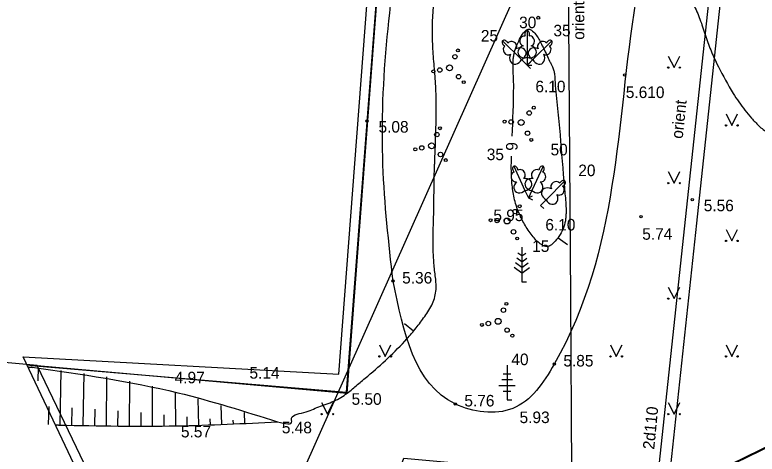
# Model space of a CAD drawing. Extents: x 519536 to 519949, y 326041 to 326519.
# Drawn here: x 519658.98 to 519691.1, y 326130.77 to 326149.79 of the extents above; entities that cross this region are included whole.
import ezdxf

# ---------------------------------------------------------------- set-up
doc = ezdxf.new("R2010")
doc.units = 0
for name, color, linetype in [('ELEK_VADP_VSPR_####_#', 7, 'Continuous'), ('ELEK_VADP_VSPR_TKST_#', 7, 'Continuous'), ('ELEK_VADV_ZSPR_####_#', 7, 'Continuous'), ('NORB_ZOGS_ZSTP_####_#', 7, 'Continuous'), ('RAMI_UZMR_####_####_#', 7, 'Continuous'), ('RELJ_AATZ_####_TKST_#', 7, 'Continuous'), ('RELJ_ELEM_####_####_#', 7, 'Continuous'), ('RELJ_HORZ_####_TKST_#', 7, 'Continuous'), ('RELJ_HORZ_PAMT_####_#', 7, 'Continuous'), ('RELJ_HORZ_RESN_####_#', 7, 'Continuous'), ('RELJ_NOGA_####_####_#', 7, 'Continuous'), ('RELJ_NOGL_####_####_#', 7, 'Continuous'), ('ROBZ_UZMR_####_####_#', 7, 'Continuous'), ('SILT_VADP_UDEN_####_#', 7, 'Continuous'), ('SILT_VADP_UDEN_TKST_#', 7, 'Continuous'), ('TERT_DIAM_####_TKST_#', 7, 'Continuous'), ('TERT_ELEM_####_####_#', 7, 'Continuous'), ('TERT_KONT_####_####_#', 7, 'Continuous')]:
    doc.layers.add(name, color=color, linetype=linetype)

msp = doc.modelspace()

# ---------------------------------------------------------------- linework, layer by layer
at = {"layer": 'ELEK_VADP_VSPR_####_#'}
for points in [[(519683.028, 326137.518), (519682.623, 326195.513)], [(519683.081, 326130.015), (519683.028, 326137.518)]]:
    msp.add_lwpolyline(points, dxfattribs=at)
at = {"layer": 'ELEK_VADV_ZSPR_####_#'}
msp.add_line((519666.72, 326119.401), (519722.531, 326244.78), dxfattribs=at)
at = {"layer": 'NORB_ZOGS_ZSTP_####_#'}
for points in [[(519659.694, 326134.606), (519659.86, 326134.591), (519673.328, 326133.453), (519674.978, 326154.964), (519676.5, 326174.67)], [(519667.307, 326119.267), (519720.51, 326145.164), (519720.865, 326144.672)], [(519659.519, 326134.607), (519659.691, 326134.592)], [(519659.684, 326134.607), (519659.694, 326134.606)], [(519659.691, 326134.592), (519659.701, 326134.591)]]:
    msp.add_lwpolyline(points, dxfattribs=at)
at = {"layer": 'RAMI_UZMR_####_####_#'}
msp.add_lwpolyline([(519720.513, 326144.604), (519669.064, 326119.018), (519667.491, 326117.773), (519659.343, 326134.977), (519672.997, 326134.231), (519676.059, 326174.512), (519662.786, 326184.772), (519662.359, 326195.553), (519640.272, 326217.733), (519626.848, 326230.605), (519625.448, 326232.202), (519636.536, 326238.028), (519608.178, 326320.927), (519604.881, 326332.267), (519606.632, 326340.411), (519606.503, 326354.123), (519598.183, 326371.842)], dxfattribs=at)
at = {"layer": 'RELJ_ELEM_####_####_#'}
for centre in [(519685.363, 326147.184), (519674.214, 326145.189), (519688.285, 326141.784), (519686.074, 326141.051), (519675.344, 326138.262), (519682.319, 326134.671), (519678.036, 326132.941)]:
    msp.add_circle(centre, 0.05, dxfattribs=at)
at = {"layer": 'RELJ_HORZ_PAMT_####_#'}
msp.add_line((519676.228, 326136.096), (519675.843, 326136.415), dxfattribs=at)
for points in [[(519677.144, 326143.332), (519677.21, 326145.831), (519677.19, 326146.694), (519677.125, 326147.557), (519677.062, 326148.42), (519677.049, 326149.283), (519677.179, 326150.994), (519677.386, 326152.703), (519677.628, 326154.207), (519677.781, 326154.788), (519677.914, 326155.065), (519678.002, 326155.202), (519678.107, 326155.337), (519679.121, 326156.283), (519680.24, 326156.94), (519681.42, 326157.378), (519682.019, 326157.536), (519682.616, 326157.666), (519683.087, 326157.692), (519683.491, 326157.491), (519683.792, 326157.075), (519684.071, 326156.654), (519684.583, 326155.804), (519685.075, 326154.954), (519685.596, 326154.117), (519686.598, 326152.623), (519686.981, 326152.093), (519687.384, 326151.577), (519687.785, 326151.06), (519688.166, 326150.528), (519688.492, 326149.917), (519688.737, 326149.263), (519688.961, 326148.595), (519689.225, 326147.941), (519689.42, 326147.54), (519690.061, 326146.383), (519690.568, 326145.66), (519690.855, 326145.316), (519691.167, 326144.986), (519691.572, 326144.679), (519692.044, 326144.472), (519693.108, 326144.336), (519694.183, 326144.528), (519694.429, 326144.623), (519694.663, 326144.729), (519695.096, 326144.998), (519695.855, 326145.614), (519696.597, 326146.261), (519697.341, 326146.909), (519698.104, 326147.53), (519698.48, 326147.824), (519699.594, 326148.712), (519700.372, 326149.274), (519700.785, 326149.536), (519701.221, 326149.782), (519701.227, 326149.785)], [(519677.187, 326138.337), (519677.119, 326138.954), (519677.081, 326139.573), (519677.109, 326141.444), (519677.143, 326143.315), (519677.144, 326143.332)], [(519670.346, 326132.17), (519670.958, 326132.196), (519670.944, 326132.255), (519671.48, 326132.574), (519672.125, 326132.816), (519672.783, 326133.066), (519673.36, 326133.41), (519673.804, 326133.778), (519674.247, 326134.15), (519675.117, 326134.922), (519675.946, 326135.768), (519676.338, 326136.231), (519676.712, 326136.728), (519677.051, 326137.293), (519677.203, 326137.896), (519677.187, 326138.337)]]:
    msp.add_spline(points, degree=3, dxfattribs=at)
at = {"layer": 'RELJ_HORZ_RESN_####_#'}
msp.add_line((519682.48, 326140.139), (519682.888, 326139.851), dxfattribs=at)
for points in [[(519680.494, 326144.527), (519680.562, 326146.69), (519680.556, 326147.056), (519680.537, 326147.422), (519680.539, 326147.788), (519680.558, 326147.971), (519680.574, 326148.062), (519680.584, 326148.108), (519680.589, 326148.131), (519680.595, 326148.154), (519680.705, 326148.479), (519680.864, 326148.809), (519681.042, 326149.064), (519681.13, 326149.138), (519681.172, 326149.157), (519681.193, 326149.162), (519681.203, 326149.163), (519681.212, 326149.163), (519681.276, 326149.149), (519681.471, 326148.991), (519681.734, 326148.578), (519681.992, 326148.05), (519682.118, 326147.781), (519682.179, 326147.652), (519682.239, 326147.529)], [(519682.239, 326147.529), (519682.274, 326147.448), (519682.3, 326147.366), (519682.328, 326147.203), (519682.353, 326146.875), (519682.463, 326145.735), (519682.566, 326144.593), (519682.756, 326142.311), (519682.789, 326141.95), (519682.818, 326141.589), (519682.827, 326141.228), (519682.818, 326141.048), (519682.809, 326140.957), (519682.798, 326140.867), (519682.697, 326140.527), (519682.518, 326140.194), (519682.301, 326139.925), (519682.191, 326139.83), (519682.137, 326139.796), (519682.111, 326139.783), (519682.086, 326139.772), (519681.932, 326139.764), (519681.762, 326139.839), (519681.404, 326140.175), (519681.068, 326140.656), (519680.926, 326140.91), (519680.864, 326141.035), (519680.81, 326141.154), (519680.6, 326141.783), (519680.495, 326142.412), (519680.461, 326143.042), (519680.461, 326143.358), (519680.468, 326143.675)]]:
    msp.add_spline(points, degree=3, dxfattribs=at)
at = {"layer": 'RELJ_NOGA_####_####_#'}
for p, q in [((519659.988, 326133.985), (519660, 326134.486)), ((519660.94, 326132.038), (519660.989, 326134.387)), ((519661.94, 326132.019), (519661.977, 326134.264)), ((519662.94, 326132.005), (519662.964, 326134.113)), ((519659.987, 326133.949), (519659.988, 326133.985)), ((519663.94, 326131.996), (519663.952, 326133.929)), ((519664.94, 326131.992), (519664.941, 326133.709)), ((519665.94, 326131.995), (519665.932, 326133.447)), ((519666.939, 326132.013), (519666.904, 326133.164)), ((519660.44, 326132.049), (519660.458, 326132.832)), ((519667.939, 326132.053), (519667.9, 326132.873)), ((519661.44, 326132.028), (519661.454, 326132.776)), ((519662.44, 326132.012), (519662.45, 326132.714)), ((519663.44, 326132), (519663.445, 326132.644)), ((519664.44, 326131.994), (519664.442, 326132.566)), ((519665.44, 326131.993), (519665.438, 326132.477)), ((519668.937, 326132.103), (519668.913, 326132.578)), ((519666.439, 326132.001), (519666.432, 326132.384)), ((519667.439, 326132.031), (519667.428, 326132.305)), ((519668.438, 326132.077), (519668.43, 326132.236)), ((519660.734, 326132.041), (519660.866, 326132.039)), ((519660.87, 326132.029), (519660.914, 326132.027))]:
    msp.add_line(p, q, dxfattribs=at)
msp.add_spline([(519660.914, 326132.027), (519665.98, 326131.995), (519670.346, 326132.17)], degree=3, dxfattribs=at)
at = {"layer": 'RELJ_NOGL_####_####_#'}
for p, q in [((519659.553, 326134.534), (519659.724, 326134.519)), ((519659.718, 326134.533), (519659.728, 326134.533))]:
    msp.add_line(p, q, dxfattribs=at)
msp.add_spline([(519659.728, 326134.533), (519666.034, 326133.427), (519670.346, 326132.17)], degree=3, dxfattribs=at)
at = {"layer": 'ROBZ_UZMR_####_####_#'}
for p, q in [((519673.358, 326133.408), (519676.481, 326174.741)), ((519728.463, 326149.091), (519667.31, 326119.301)), ((519659.948, 326134.607), (519638.135, 326136.625)), ((519667.31, 326119.301), (519659.948, 326134.607)), ((519659.948, 326134.607), (519673.358, 326133.408))]:
    msp.add_line(p, q, dxfattribs=at)
at = {"layer": 'SILT_VADP_UDEN_####_#'}
for points in [[(519687.958, 326140.524), (519691.454, 326173.209)], [(519688.487, 326140.773), (519691.89, 326172.581)], [(519672.097, 326120.526), (519675.812, 326130.589), (519686.789, 326129.594), (519687.958, 326140.524)], [(519672.436, 326120.694), (519676.272, 326130.045), (519687.233, 326129.052), (519688.487, 326140.773)]]:
    msp.add_lwpolyline(points, dxfattribs=at)
at = {"layer": 'TERT_ELEM_####_####_#'}
for p, q in [((519681.145, 326147.949), (519681.145, 326147.602)), ((519687.25, 326148), (519687.5, 326147.5)), ((519687.5, 326147.5), (519687.75, 326148)), ((519680.9, 326147.847), (519681.145, 326147.602)), ((519681.39, 326147.847), (519681.145, 326147.602)), ((519681.145, 326147.602), (519681.286, 326147.743)), ((519681.145, 326147.602), (519681.345, 326147.602)), ((519681.145, 326147.602), (519681.286, 326147.461)), ((519689.75, 326145.5), (519690, 326145)), ((519690, 326145), (519690.25, 326145.5)), ((519687.25, 326143), (519687.5, 326142.5)), ((519687.5, 326142.5), (519687.75, 326143)), ((519681.051, 326142.184), (519681.198, 326141.87)), ((519681.345, 326142.184), (519681.198, 326141.87)), ((519681.198, 326141.87), (519681.379, 326141.955)), ((519681.198, 326141.87), (519681.379, 326141.785)), ((519681.965, 326141.782), (519681.72, 326141.537)), ((519681.72, 326141.537), (519681.861, 326141.396)), ((519689.75, 326140.5), (519690, 326140)), ((519690, 326140), (519690.25, 326140.5)), ((519680.912, 326139.724), (519680.912, 326138.224)), ((519680.912, 326139.098), (519680.696, 326139.256)), ((519680.912, 326139.348), (519680.736, 326139.476)), ((519680.912, 326139.348), (519681.086, 326139.476)), ((519680.912, 326139.098), (519681.128, 326139.256)), ((519680.912, 326138.848), (519680.634, 326139.052)), ((519680.912, 326138.848), (519681.19, 326139.052)), ((519680.912, 326138.598), (519680.58, 326138.842)), ((519680.912, 326138.598), (519681.246, 326138.842)), ((519680.912, 326138.224), (519681.112, 326138.224)), ((519687.25, 326138), (519687.5, 326137.5)), ((519687.5, 326137.5), (519687.75, 326138)), ((519674.75, 326135.5), (519675, 326135)), ((519675, 326135), (519675.25, 326135.5)), ((519684.75, 326135.5), (519685, 326135)), ((519685, 326135), (519685.25, 326135.5)), ((519689.75, 326135.5), (519690, 326135)), ((519690, 326135), (519690.25, 326135.5)), ((519680.276, 326134.622), (519680.276, 326133.122)), ((519680.112, 326134.246), (519680.276, 326134.246)), ((519680.276, 326134.246), (519680.44, 326134.246)), ((519679.92, 326133.746), (519680.276, 326133.746)), ((519680.046, 326133.996), (519680.276, 326133.996)), ((519680.276, 326133.996), (519680.506, 326133.996)), ((519680.276, 326133.746), (519680.632, 326133.746)), ((519680.112, 326133.5), (519680.276, 326133.5)), ((519680.276, 326133.5), (519680.44, 326133.5)), ((519680.276, 326133.122), (519680.476, 326133.122)), ((519672.25, 326133), (519672.5, 326132.5)), ((519672.5, 326132.5), (519672.75, 326133)), ((519687.25, 326133), (519687.5, 326132.5)), ((519687.5, 326132.5), (519687.75, 326133))]:
    msp.add_line(p, q, dxfattribs=at)
for points in [[(519681.145, 326149.102), (519681.145, 326147.949)], [(519681.235, 326148.87), (519681.234, 326148.871)], [(519680.084, 326148.663), (519680.9, 326147.847)], [(519680.312, 326148.562), (519680.311, 326148.562)], [(519682.206, 326148.663), (519681.39, 326147.847)], [(519682.105, 326148.435), (519682.105, 326148.436)], [(519680.564, 326143.229), (519681.051, 326142.184)], [(519681.832, 326143.229), (519681.345, 326142.184)], [(519680.743, 326143.057), (519680.742, 326143.057)], [(519681.815, 326142.981), (519681.814, 326142.982)], [(519682.781, 326142.598), (519681.965, 326141.782)], [(519682.68, 326142.37), (519682.68, 326142.371)]]:
    msp.add_lwpolyline(points, dxfattribs=at)
for centre, radius in [((519681.623, 326149.657), 0.064), ((519678.149, 326148.247), 0.064), ((519678.019, 326147.973), 0.096), ((519677.789, 326147.489), 0.128), ((519677.086, 326147.336), 0.064), ((519677.365, 326147.397), 0.096), ((519687.25, 326147.5), 0.028), ((519687.75, 326147.5), 0.0263), ((519678.177, 326147.109), 0.096), ((519678.404, 326146.871), 0.064), ((519681.234, 326145.536), 0.096), ((519681.43, 326145.767), 0.064), ((519680.168, 326145.162), 0.064), ((519680.452, 326145.149), 0.096), ((519680.886, 326145.128), 0.128), ((519689.75, 326145), 0.028), ((519690.25, 326145), 0.0263), ((519677.238, 326144.602), 0.096), ((519677.368, 326144.876), 0.064), ((519681.162, 326144.661), 0.096), ((519681.32, 326144.372), 0.064), ((519676.305, 326143.965), 0.064), ((519676.583, 326144.026), 0.096), ((519677.008, 326144.118), 0.128), ((519677.396, 326143.739), 0.096), ((519677.623, 326143.5), 0.064), ((519687.25, 326142.5), 0.028), ((519687.75, 326142.5), 0.0263), ((519680.822, 326141.499), 0.064), ((519680.626, 326141.268), 0.096), ((519679.56, 326140.894), 0.064), ((519679.844, 326140.881), 0.096), ((519680.278, 326140.86), 0.128), ((519680.554, 326140.393), 0.096), ((519680.712, 326140.104), 0.064), ((519689.75, 326140), 0.028), ((519690.25, 326140), 0.0263), ((519680.249, 326137.276), 0.064), ((519687.25, 326137.5), 0.028), ((519687.75, 326137.5), 0.0263), ((519680.119, 326137.002), 0.096), ((519679.889, 326136.518), 0.128), ((519679.186, 326136.365), 0.064), ((519679.464, 326136.426), 0.096), ((519680.277, 326136.139), 0.096), ((519680.504, 326135.9), 0.064), ((519674.75, 326135), 0.028), ((519675.25, 326135), 0.0263), ((519684.75, 326135), 0.028), ((519685.25, 326135), 0.0263), ((519689.75, 326135), 0.028), ((519690.25, 326135), 0.0263), ((519672.25, 326132.5), 0.028), ((519672.75, 326132.5), 0.0263), ((519687.25, 326132.5), 0.028), ((519687.75, 326132.5), 0.0263)]:
    msp.add_circle(centre, radius, dxfattribs=at)
for centre, major_axis, ratio, start_param, end_param in [((519681.017, 326148.657), (-0.039, -0.212), 0.861323, 3.141593, 6.283185), ((519681.145, 326148.952), (0, -0.15), 0.707107, 3.14537, 5.287485), ((519681.145, 326148.952), (0, -0.15), 0.707107, 0.995701, 3.137816), ((519681.273, 326148.657), (0.039, -0.212), 0.861323, 0, 3.141593), ((519680.191, 326148.557), (0.106, -0.106), 0.707107, 3.14537, 5.287485), ((519680.19, 326148.556), (0.106, -0.106), 0.707107, 0.995701, 3.137816), ((519680.49, 326148.439), (0.178, -0.123), 0.861323, 6.283185, 9.424778), ((519681.8, 326148.439), (-0.178, -0.123), 0.861323, 3.141593, 6.283185), ((519682.1, 326148.556), (-0.106, -0.106), 0.707107, 3.14537, 5.287485), ((519682.099, 326148.557), (-0.106, -0.106), 0.707107, 0.995701, 3.137816), ((519680.308, 326148.257), (0.123, -0.178), 0.861323, 3.141593, 6.283185), ((519680.789, 326148.085), (-0.284, -0.15), 0.814445, 1.531171, 4.712389), ((519681.055, 326148.195), (0.307, 0.095), 0.814445, 1.570796, 4.752015), ((519681.235, 326148.195), (-0.307, 0.095), 0.814445, 1.531171, 4.712389), ((519681.501, 326148.085), (0.284, -0.15), 0.814445, 1.570796, 4.752015), ((519681.982, 326148.257), (-0.123, -0.178), 0.861323, 6.283185, 9.424778), ((519680.662, 326147.958), (0.15, 0.284), 0.814445, 1.570796, 4.752015), ((519681.628, 326147.958), (-0.15, 0.284), 0.814445, 1.531171, 4.712389), ((519680.628, 326143.094), (0.063, -0.136), 0.707107, 3.14537, 5.287485), ((519680.627, 326143.093), (0.063, -0.136), 0.707107, 0.995701, 3.137816), ((519680.868, 326142.881), (0.125, -0.176), 0.861323, 0, 3.141593), ((519681.528, 326142.881), (-0.125, -0.176), 0.861323, 3.141593, 6.283185), ((519681.769, 326143.093), (-0.063, -0.136), 0.707107, 3.14537, 5.287485), ((519681.768, 326143.094), (-0.063, -0.136), 0.707107, 0.995701, 3.137816), ((519680.636, 326142.772), (0.055, -0.209), 0.861323, 3.141593, 6.283185), ((519681.76, 326142.772), (-0.055, -0.209), 0.861323, 0, 3.141593), ((519680.866, 326142.37), (0.238, 0.216), 0.814445, 1.570796, 4.752015), ((519681.029, 326142.445), (-0.318, -0.043), 0.814445, 1.531171, 4.712389), ((519681.367, 326142.445), (0.318, -0.043), 0.814445, 1.570796, 4.752015), ((519681.53, 326142.37), (-0.238, 0.216), 0.814445, 1.531171, 4.712389), ((519682.375, 326142.374), (-0.178, -0.123), 0.861323, 3.141593, 6.283185), ((519682.675, 326142.491), (-0.106, -0.106), 0.707107, 3.14537, 5.287485), ((519682.674, 326142.492), (-0.106, -0.106), 0.707107, 0.995701, 3.137816), ((519682.076, 326142.02), (0.284, -0.15), 0.814445, 1.570796, 4.752015), ((519682.557, 326142.192), (-0.123, -0.178), 0.861323, 6.283185, 9.424778), ((519682.203, 326141.893), (-0.15, 0.284), 0.814445, 1.531171, 4.712389)]:
    msp.add_ellipse(centre, major_axis=major_axis, ratio=ratio, start_param=start_param, end_param=end_param, dxfattribs=at)
at = {"layer": 'TERT_KONT_####_####_#'}
msp.add_spline([(519675.344, 326138.262), (519678.036, 326132.941), (519680.519, 326132.747), (519682.319, 326134.671), (519685.831, 326150.37), (519687.336, 326161.041), (519687.22, 326162.189), (519684.582, 326165.39), (519681.281, 326167.737), (519677.34, 326160.584), (519675.85, 326154.146), (519674.905, 326143.287), (519675.344, 326138.262)], degree=3, dxfattribs=at)

# ---------------------------------------------------------------- texts
at = {"layer": 'ELEK_VADP_VSPR_TKST_#'}
msp.add_text('orient', height=0.5, rotation=89.7919, dxfattribs=at).set_placement((519683.615, 326148.703))
at = {"layer": 'RELJ_AATZ_####_TKST_#'}
for s, p in [('6.10', (519681.501, 326146.433)), ('5.610', (519685.413, 326146.184)), ('5.08', (519674.714, 326144.689)), ('5.56', (519688.785, 326141.284)), ('5.95', (519679.683, 326140.857)), ('6.10', (519681.932, 326140.451)), ('5.74', (519686.124, 326140.051)), ('5.36', (519675.737, 326138.154)), ('5.85', (519682.712, 326134.564)), ('5.14', (519669.131, 326134.038)), (' 4.97', (519665.709, 326133.836)), (' 5.50', (519673.362, 326132.906)), ('5.76', (519678.428, 326132.834)), ('5.93', (519680.817, 326132.114)), (' 5.48', (519670.346, 326131.67)), (' 5.57', (519665.98, 326131.495))]:
    msp.add_text(s, height=0.5, dxfattribs=at).set_placement(p)
at = {"layer": 'RELJ_HORZ_####_TKST_#'}
msp.add_text('6', height=0.5, rotation=269.1195, dxfattribs=at).set_placement((519680.233, 326144.281))
at = {"layer": 'SILT_VADP_UDEN_TKST_#'}
for s, rotation, p in [('orient', 83.8949, (519687.87, 326144.405)), ('2d110', 84.5208, (519686.642, 326130.955))]:
    msp.add_text(s, height=0.5, rotation=rotation, dxfattribs=at).set_placement(p)
at = {"layer": 'TERT_DIAM_####_TKST_#'}
for s, p in [('30', (519680.796, 326149.207)), ('35', (519682.282, 326148.855)), ('25', (519679.143, 326148.629)), ('50', (519682.158, 326143.703)), ('35', (519679.397, 326143.496)), ('20', (519683.357, 326142.803)), ('15      ', (519681.362, 326139.524)), (' 40', (519680.276, 326134.622))]:
    msp.add_text(s, height=0.5, dxfattribs=at).set_placement(p)

doc.saveas('drawing.dxf')
